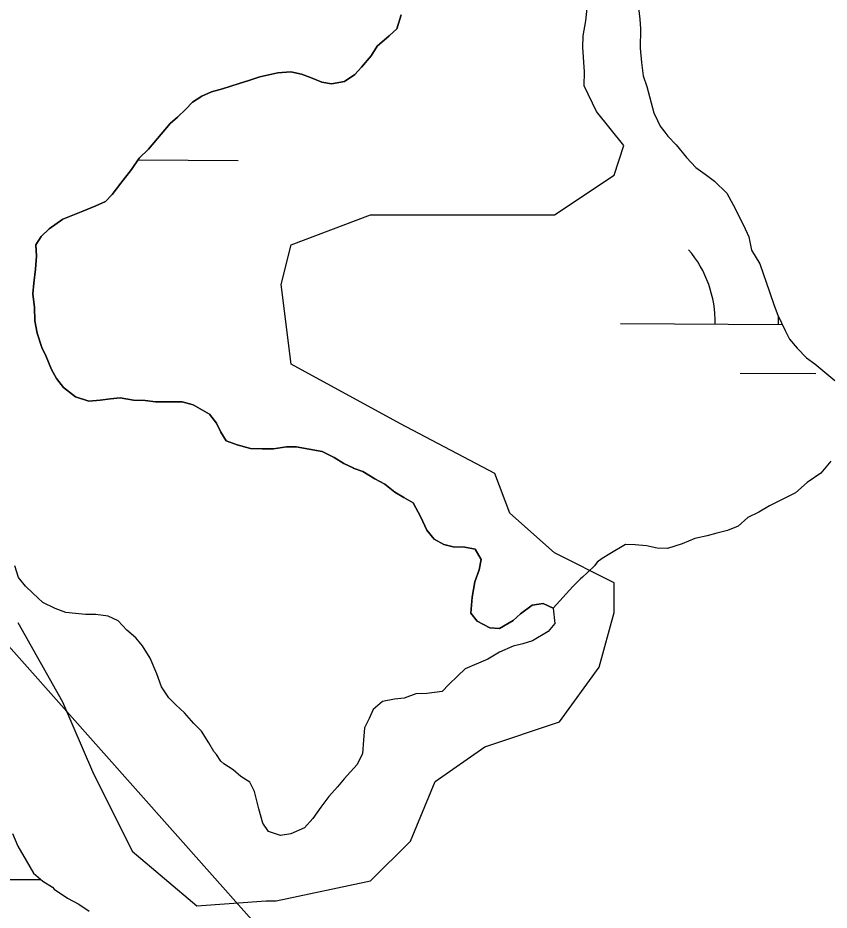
# Model space of a CAD drawing. Extents: x 3172231 to 3210228, y 940198 to 965780.
# Drawn here: x 3188999.5 to 3189256.2, y 948734.8 to 949017.2 of the extents above; entities that cross this region are included whole.
import ezdxf

# ---------------------------------------------------------------- set-up
doc = ezdxf.new("R2010")
doc.units = 0
for name, color, linetype in [('V-BORW-LINE', 7, 'Continuous'), ('V-SITE-VEGE', 7, 'Continuous'), ('V-TOPO-SHOR', 7, 'Continuous'), ('V-WETL-SWMP', 7, 'Continuous')]:
    doc.layers.add(name, color=color, linetype=linetype)

msp = doc.modelspace()

# ---------------------------------------------------------------- linework, layer by layer
at = {"layer": 'V-BORW-LINE'}
msp.add_lwpolyline([(3189096.107, 948706.306), (3188977.203, 948840.114)], dxfattribs=at)
at = {"layer": 'V-SITE-VEGE'}
for p, q in [((3189179.237, 949016.276), (3189179.698, 949020.303)), ((3189178.392, 949011.527), (3189179.237, 949016.276)), ((3189178.305, 949007.859), (3189178.392, 949011.527)), ((3189178.858, 949000.142), (3189178.305, 949007.859)), ((3189178.754, 948995.741), (3189178.858, 949000.142)), ((3189182.598, 948987.58), (3189178.754, 948995.741)), ((3189191.31, 948976.875), (3189182.598, 948987.58)), ((3189188.167, 948967.436), (3189191.31, 948976.875)), ((3189169.3, 948954.853), (3189188.167, 948967.436)), ((3189085.98, 948945.413), (3189111.135, 948954.853)), ((3189111.135, 948954.853), (3189133.143, 948954.853)), ((3189133.143, 948954.853), (3189147.291, 948954.853)), ((3189147.291, 948954.853), (3189169.3, 948954.853)), ((3189082.836, 948932.829), (3189085.98, 948945.413)), ((3189085.98, 948907.661), (3189082.836, 948932.829)), ((3189120.566, 948888.784), (3189085.98, 948907.661)), ((3189150.434, 948873.054), (3189120.566, 948888.784)), ((3189155.153, 948860.469), (3189150.434, 948873.054)), ((3189169.3, 948847.886), (3189155.153, 948860.469)), ((3189188.167, 948838.446), (3189169.3, 948847.886)), ((3189188.167, 948829.009), (3189188.167, 948838.446)), ((3189183.45, 948811.706), (3189188.167, 948829.009)), ((3188999.513, 948825.864), (3189013.663, 948800.694)), ((3189170.873, 948794.402), (3189183.45, 948811.706)), ((3189013.663, 948800.694), (3189023.096, 948778.671)), ((3189147.291, 948786.538), (3189170.873, 948794.402)), ((3189131.57, 948775.526), (3189147.291, 948786.538)), ((3189023.096, 948778.671), (3189035.673, 948753.504)), ((3189123.71, 948756.649), (3189131.57, 948775.526)), ((3189111.135, 948744.064), (3189123.71, 948756.649)), ((3189035.673, 948753.504), (3189056.11, 948736.2)), ((3189081.263, 948737.773), (3189111.135, 948744.064)), ((3189056.11, 948736.2), (3189078.119, 948737.773)), ((3189078.119, 948737.773), (3189081.263, 948737.773))]:
    msp.add_line(p, q, dxfattribs=at)
at = {"layer": 'V-TOPO-SHOR'}
for points in [[(3189120.775, 949018.195), (3189119.454, 949013.763), (3189116.97, 949011.591), (3189113.238, 949008.23), (3189111.342, 949005.229), (3189108.215, 949001.652), (3189106.13, 948999.268), (3189102.833, 948997.111), (3189098.759, 948996.396), (3189095.726, 948996.874), (3189092.111, 948998.379), (3189089.295, 948999.458), (3189085.863, 949000.148), (3189081.798, 948999.837), (3189076.088, 948998.553), (3189072.612, 948997.416), (3189069.546, 948996.474), (3189064.232, 948994.774), (3189060.761, 948993.84), (3189057.686, 948992.493), (3189054.801, 948990.533), (3189052.72, 948988.35), (3189050.023, 948985.775), (3189047.743, 948983.799), (3189044.823, 948980.42), (3189040.856, 948975.644), (3189037.952, 948972.871), (3189035.433, 948969.279), (3189032.084, 948964.894), (3189029.363, 948961.308), (3189027.282, 948959.125), (3189024.208, 948957.775), (3189020.11, 948956.047), (3189013.761, 948953.558), (3189009.427, 948950.415), (3189006.935, 948948.039), (3189005.252, 948945.44), (3189005.368, 948941.786), (3189005.071, 948937.736), (3189004.561, 948933.283), (3189004.277, 948929.843), (3189004.785, 948925.568), (3189004.887, 948921.306), (3189005.61, 948917.436), (3189007.125, 948912.936), (3189008.477, 948910.065), (3189010.208, 948905.967), (3189011.762, 948903.09), (3189013.927, 948900.198), (3189017.714, 948897.269), (3189021.943, 948895.952), (3189025.603, 948896.272), (3189028.857, 948896.601), (3189031.906, 948896.935), (3189036.15, 948896.227), (3189039.799, 948896.141), (3189043.035, 948895.659), (3189051.557, 948895.661), (3189054.983, 948894.771)], [(3189054.983, 948894.771), (3189060.189, 948891.807), (3189062.354, 948888.915), (3189063.706, 948886.044), (3189065.469, 948883.365), (3189068.887, 948882.067), (3189073.12, 948880.953), (3189076.772, 948880.869), (3189080.419, 948880.783), (3189084.495, 948881.497), (3189087.536, 948881.426), (3189095.82, 948880.015), (3189099.632, 948878.1), (3189102.63, 948876.201), (3189105.839, 948874.706), (3189105.636, 948874.712), (3189108.655, 948873.627), (3189112.454, 948871.305), (3189115.661, 948869.607), (3189118.848, 948867.098), (3189121.65, 948865.408), (3189124.652, 948863.715), (3189126.981, 948859.197), (3189128.914, 948855.095), (3189131.279, 948852.199), (3189134.284, 948850.505), (3189137.311, 948849.825), (3189140.96, 948849.739), (3189144.19, 948849.055), (3189146.142, 948845.764), (3189145.458, 948842.532), (3189144.149, 948838.709), (3189143.223, 948833.863), (3189142.902, 948828.796), (3189144.874, 948826.316), (3189148.88, 948824.192), (3189151.917, 948823.92), (3189156.236, 948826.455), (3189158.52, 948828.632), (3189162.237, 948831.387), (3189165.698, 948831.913), (3189168.868, 948830.437)], [(3189141.069, 948811.19), (3189138.785, 948809.013), (3189135.879, 948806.24), (3189133.8, 948804.056), (3189128.914, 948803.36), (3189125.463, 948803.239), (3189121.781, 948801.904), (3189118.729, 948801.57), (3189114.856, 948800.851), (3189111.956, 948798.281), (3189110.672, 948795.471), (3189109.181, 948792.463), (3189108.889, 948788.615), (3189108.585, 948784.363), (3189106.884, 948780.953), (3189104.799, 948778.567), (3189102.718, 948776.386), (3189100.629, 948773.797), (3189097.921, 948770.817), (3189095.407, 948767.428), (3189092.888, 948763.836), (3189090.18, 948760.856), (3189085.875, 948758.927), (3189082.617, 948758.394), (3189078.791, 948759.703), (3189077.03, 948762.382), (3189075.715, 948766.875), (3189074.425, 948772.384), (3189072.868, 948775.26), (3189070.073, 948777.152), (3189067.687, 948779.237), (3189064.689, 948781.133), (3189063.693, 948781.969), (3189062.321, 948784.029), (3189061.535, 948785.061), (3189059.974, 948787.736), (3189057.627, 948791.443), (3189055.251, 948793.933), (3189052.286, 948797.249), (3189049.505, 948799.749), (3189047.328, 948802.033), (3189044.975, 948805.535), (3189043.449, 948809.629), (3189041.331, 948814.548), (3189038.988, 948818.458), (3189036.815, 948820.944), (3189034.034, 948823.443), (3189031.261, 948826.349), (3189028.052, 948827.844), (3189024.208, 948828.342), (3189020.964, 948828.417), (3189017.726, 948828.696), (3189014.689, 948828.97), (3189011.269, 948830.269), (3189007.459, 948832.184), (3189004.283, 948835.098), (3189001.901, 948837.386), (3188999.732, 948840.075), (3188998.602, 948843.753)], [(3189168.868, 948830.437), (3189168.909, 948830.418), (3189169.403, 948825.538), (3189167.314, 948822.949), (3189162.374, 948820.023), (3189159.31, 948819.079), (3189156.249, 948818.339), (3189151.944, 948816.412), (3189148.241, 948814.268), (3189141.069, 948811.19)]]:
    msp.add_lwpolyline(points, dxfattribs=at)
at = {"layer": 'V-WETL-SWMP'}
for p, q in [((3189037.54, 948972.286), (3189069.193, 948972.071)), ((3189240.16, 948920.164), (3189240.177, 948922.686)), ((3189190.161, 948920.504), (3189241.369, 948920.155)), ((3189228.055, 948904.815), (3189252.054, 948904.651)), ((3188986.489, 948744.593), (3189006.884, 948744.454))]:
    msp.add_line(p, q, dxfattribs=at)
for points in [[(3189195.317, 949025.899), (3189196.317, 949016.769), (3189196.549, 949013.729), (3189196.406, 949007.661), (3189196.906, 949003.096), (3189197.413, 948998.835), (3189198.548, 948995.469), (3189200.782, 948987.221), (3189201.939, 948984.766), (3189202.806, 948982.924), (3189204.28, 948981.068), (3189205.162, 948979.834), (3189207.828, 948977.039), (3189211.072, 948973.017), (3189214.035, 948969.912), (3189217.019, 948967.717), (3189220.002, 948965.522), (3189223.861, 948961.789), (3189225.899, 948958.099), (3189229.086, 948951.65), (3189230.821, 948947.966), (3189231.631, 948943.698), (3189234.261, 948939.386), (3189237.392, 948930.51), (3189238.809, 948926.228), (3189239.951, 948923.165), (3189242.264, 948918.254), (3189243.716, 948915.488), (3189246.079, 948912.701), (3189249.042, 948909.596), (3189251.729, 948907.712), (3189257.979, 948902.405)], [(3189175.1, 948837.271), (3189168.869, 948830.436), (3189165.698, 948831.913), (3189162.236, 948831.386), (3189158.52, 948828.633), (3189156.237, 948826.455), (3189151.917, 948823.919), (3189148.88, 948824.193), (3189144.873, 948826.316), (3189142.902, 948828.797), (3189143.224, 948833.862), (3189144.149, 948838.709), (3189145.457, 948842.533), (3189146.141, 948845.763), (3189144.19, 948849.055), (3189140.96, 948849.739), (3189137.31, 948849.825), (3189134.283, 948850.505), (3189131.279, 948852.198), (3189128.913, 948855.094), (3189126.981, 948859.197), (3189124.652, 948863.715), (3189121.649, 948865.409), (3189118.848, 948867.098), (3189115.661, 948869.607), (3189112.455, 948871.305), (3189108.655, 948873.626), (3189105.637, 948874.712), (3189105.84, 948874.707), (3189102.629, 948876.202), (3189099.631, 948878.099), (3189095.821, 948880.014), (3189087.536, 948881.426), (3189084.495, 948881.498), (3189080.42, 948880.782), (3189076.771, 948880.868), (3189073.121, 948880.953), (3189068.887, 948882.067), (3189065.468, 948883.365), (3189063.705, 948886.044), (3189062.353, 948888.916), (3189060.189, 948891.807), (3189054.984, 948894.77), (3189051.556, 948895.662), (3189043.035, 948895.659), (3189039.8, 948896.141), (3189036.15, 948896.227), (3189031.907, 948896.935), (3189028.856, 948896.601), (3189025.602, 948896.272), (3189021.942, 948895.952), (3189017.713, 948897.269), (3189013.927, 948900.198), (3189011.763, 948903.089), (3189010.208, 948905.966), (3189008.478, 948910.064), (3189007.126, 948912.936), (3189005.609, 948917.435), (3189004.888, 948921.307), (3189004.785, 948925.569), (3189004.277, 948929.842), (3189004.561, 948933.284), (3189005.071, 948937.735), (3189005.369, 948941.786), (3189005.252, 948945.44), (3189006.936, 948948.038), (3189009.427, 948950.414), (3189013.761, 948953.558), (3189020.109, 948956.047), (3189024.207, 948957.776), (3189027.282, 948959.124), (3189029.362, 948961.307), (3189032.084, 948964.895), (3189035.433, 948969.279), (3189037.952, 948972.872), (3189040.857, 948975.644), (3189044.824, 948980.42), (3189047.744, 948983.8), (3189050.022, 948985.775), (3189052.72, 948988.349), (3189054.8, 948990.532), (3189057.686, 948992.493), (3189060.761, 948993.841), (3189064.232, 948994.774), (3189069.546, 948996.475), (3189072.612, 948997.417), (3189076.087, 948998.553), (3189081.798, 948999.838), (3189085.863, 949000.149), (3189089.296, 948999.459), (3189092.111, 948998.379), (3189095.727, 948996.874), (3189098.759, 948996.397), (3189102.833, 948997.112), (3189106.13, 948999.267), (3189108.215, 949001.652), (3189111.342, 949005.23), (3189113.238, 949008.229), (3189116.969, 949011.59), (3189119.455, 949013.764), (3189120.776, 949018.196)], [(3189256.773, 948876.936), (3189253.647, 948873.064), (3189249.328, 948870.13), (3189245.609, 948866.878), (3189241.616, 948864.847), (3189237.319, 948862.823), (3189233.932, 948860.778), (3189230.552, 948859.037), (3189227.454, 948856.378), (3189224.081, 948854.939), (3189220.723, 948854.107), (3189217.668, 948853.269), (3189213.703, 948852.451), (3189209.716, 948850.724), (3189205.13, 948849.314), (3189201.793, 948849.392), (3189198.47, 948850.077), (3189194.837, 948850.466), (3189191.803, 948850.538), (3189186.878, 948847.618), (3189184.415, 948846.158), (3189182.87, 948844.98), (3189181.931, 948843.788), (3189179.758, 948841.714), (3189178.205, 948840.233), (3189177.584, 948839.641), (3189175.1, 948837.271)], [(3188997.799, 948759.07), (3188999.527, 948755.083), (3189002.15, 948750.469), (3189004.484, 948746.468), (3189007.461, 948743.97), (3189010.452, 948742.078), (3189011.044, 948741.457), (3189015.227, 948738.627), (3189018.825, 948736.721), (3189022.112, 948734.519)]]:
    msp.add_lwpolyline(points, dxfattribs=at)
msp.add_arc((3189184.921, 948921.014), 35.246, 358.83817, 40.38182, dxfattribs=at)

doc.saveas('drawing.dxf')
